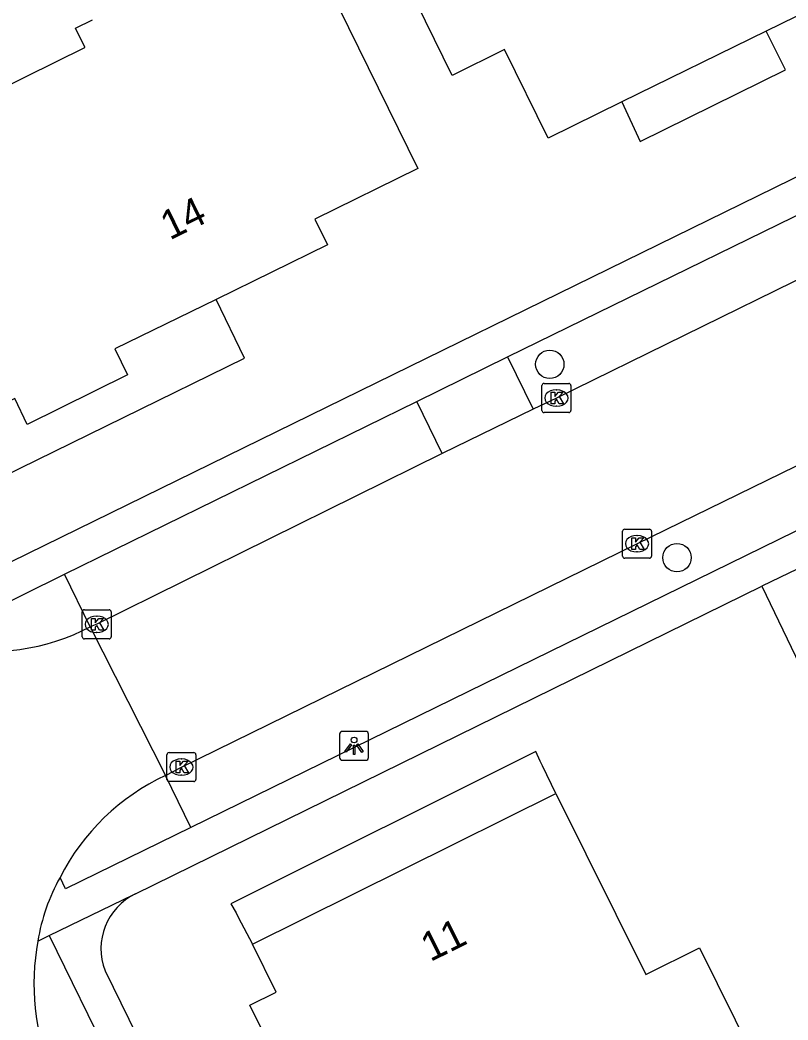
# Model space of a CAD drawing. Extents: x 160457 to 162082, y 388340 to 389736.
# Drawn here: x 160683.16 to 160709.61, y 389299.92 to 389334.34 of the extents above; entities that cross this region are included whole.
import ezdxf

# ---------------------------------------------------------------- set-up
doc = ezdxf.new("R2010")
doc.units = 0
for name, color, linetype in [('IMGEO_Boom', 7, 'Continuous'), ('IMGEO_Kolk', 7, 'Continuous'), ('IMGEO_Lichtpunt', 7, 'Continuous'), ('IMGEO_Pand', 7, 'Continuous'), ('IMGEO_Pand_nummerreeks', 7, 'Continuous'), ('IMGEO_Pand_overbouw', 7, 'Continuous'), ('IMGEO_Parkeervlak_open', 7, 'Continuous'), ('IMGEO_Rijbaan_lokaal_gesloten', 7, 'Continuous'), ('IMGEO_Voetpad_open', 7, 'Continuous')]:
    doc.layers.add(name, color=color, linetype=linetype)

msp = doc.modelspace()

# ---------------------------------------------------------------- linework, layer by layer
at = {"layer": 'IMGEO_Boom'}
for centre in [(160701.406, 389322.489), (160705.786, 389315.833)]:
    msp.add_circle(centre, 0.489, dxfattribs=at)
at = {"layer": 'IMGEO_Kolk'}
for p, q in [((160701.134, 389320.903), (160701.134, 389321.755)), ((160701.209, 389321.829), (160702.061, 389321.829)), ((160702.135, 389321.755), (160702.135, 389320.903)), ((160701.622, 389321.609), (160701.647, 389321.609)), ((160701.645, 389321.049), (160701.62, 389321.049)), ((160702.061, 389320.829), (160701.209, 389320.829)), ((160703.91, 389315.888), (160703.91, 389316.74)), ((160703.985, 389316.814), (160704.837, 389316.814)), ((160704.398, 389316.594), (160704.423, 389316.594)), ((160704.911, 389316.74), (160704.911, 389315.888)), ((160704.837, 389315.814), (160703.985, 389315.814)), ((160704.421, 389316.034), (160704.396, 389316.034)), ((160685.302, 389313.112), (160685.302, 389313.964)), ((160685.377, 389314.038), (160686.229, 389314.038)), ((160685.79, 389313.818), (160685.815, 389313.818)), ((160686.303, 389313.964), (160686.303, 389313.112)), ((160685.813, 389313.258), (160685.788, 389313.258)), ((160686.229, 389313.038), (160685.377, 389313.038)), ((160688.219, 389308.198), (160688.219, 389309.05)), ((160688.294, 389309.124), (160689.146, 389309.124)), ((160689.22, 389309.05), (160689.22, 389308.198)), ((160688.707, 389308.904), (160688.732, 389308.904)), ((160688.73, 389308.344), (160688.705, 389308.344)), ((160689.146, 389308.124), (160688.294, 389308.124))]:
    msp.add_line(p, q, dxfattribs=at)
for points in [[(160701.134, 389320.903), (160701.134, 389321.755)], [(160701.209, 389321.829), (160702.061, 389321.829)], [(160702.135, 389321.755), (160702.135, 389320.903)], [(160701.455, 389321.529), (160701.578, 389321.529), (160701.578, 389321.378), (160701.708, 389321.529), (160701.872, 389321.529), (160701.726, 389321.378), (160701.879, 389321.129), (160701.727, 389321.129), (160701.642, 389321.293), (160701.578, 389321.226), (160701.578, 389321.129), (160701.455, 389321.129), (160701.455, 389321.529)], [(160702.061, 389320.829), (160701.209, 389320.829)], [(160703.91, 389315.888), (160703.91, 389316.74)], [(160703.985, 389316.814), (160704.837, 389316.814)], [(160704.231, 389316.514), (160704.354, 389316.514), (160704.354, 389316.363), (160704.484, 389316.514), (160704.648, 389316.514), (160704.502, 389316.363), (160704.655, 389316.114), (160704.503, 389316.114), (160704.418, 389316.278), (160704.354, 389316.211), (160704.354, 389316.114), (160704.231, 389316.114), (160704.231, 389316.514)], [(160704.911, 389316.74), (160704.911, 389315.888)], [(160704.837, 389315.814), (160703.985, 389315.814)], [(160685.302, 389313.112), (160685.302, 389313.964)], [(160685.377, 389314.038), (160686.229, 389314.038)], [(160685.623, 389313.738), (160685.746, 389313.738), (160685.746, 389313.587), (160685.876, 389313.738), (160686.04, 389313.738), (160685.894, 389313.587), (160686.047, 389313.338), (160685.895, 389313.338), (160685.81, 389313.502), (160685.746, 389313.435), (160685.746, 389313.338), (160685.623, 389313.338), (160685.623, 389313.738)], [(160686.303, 389313.964), (160686.303, 389313.112)], [(160686.229, 389313.038), (160685.377, 389313.038)], [(160688.219, 389308.198), (160688.219, 389309.05)], [(160688.294, 389309.124), (160689.146, 389309.124)], [(160689.22, 389309.05), (160689.22, 389308.198)], [(160688.54, 389308.824), (160688.663, 389308.824), (160688.663, 389308.673), (160688.793, 389308.824), (160688.957, 389308.824), (160688.811, 389308.673), (160688.964, 389308.424), (160688.812, 389308.424), (160688.727, 389308.588), (160688.663, 389308.521), (160688.663, 389308.424), (160688.54, 389308.424), (160688.54, 389308.824)], [(160689.146, 389308.124), (160688.294, 389308.124)]]:
    msp.add_lwpolyline(points, dxfattribs=at)
for centre, start, end in [((160701.211, 389321.753), 91.552, 178.448), ((160701.211, 389321.753), 91.552, 178.448), ((160702.059, 389321.753), 1.552, 88.448), ((160702.059, 389321.753), 1.552, 88.448), ((160701.211, 389320.905), 181.552, 268.448), ((160701.211, 389320.905), 181.552, 268.448), ((160702.059, 389320.905), 271.552, 358.448), ((160702.059, 389320.905), 271.552, 358.448), ((160703.987, 389316.738), 91.552, 178.448), ((160703.987, 389316.738), 91.552, 178.448), ((160704.835, 389316.738), 1.552, 88.448), ((160704.835, 389316.738), 1.552, 88.448), ((160703.987, 389315.89), 181.552, 268.448), ((160703.987, 389315.89), 181.552, 268.448), ((160704.835, 389315.89), 271.552, 358.448), ((160704.835, 389315.89), 271.552, 358.448), ((160685.379, 389313.962), 91.552, 178.448), ((160685.379, 389313.962), 91.552, 178.448), ((160686.227, 389313.962), 1.552, 88.448), ((160686.227, 389313.962), 1.552, 88.448), ((160685.379, 389313.114), 181.552, 268.448), ((160685.379, 389313.114), 181.552, 268.448), ((160686.227, 389313.114), 271.552, 358.448), ((160686.227, 389313.114), 271.552, 358.448), ((160688.296, 389309.048), 91.552, 178.448), ((160688.296, 389309.048), 91.552, 178.448), ((160689.144, 389309.048), 1.552, 88.448), ((160689.144, 389309.048), 1.552, 88.448), ((160688.296, 389308.2), 181.552, 268.448), ((160688.296, 389308.2), 181.552, 268.448), ((160689.144, 389308.2), 271.552, 358.448), ((160689.144, 389308.2), 271.552, 358.448)]:
    msp.add_arc(centre, 0.0765, start, end, dxfattribs=at)
for centre, major_axis, ratio, start_param, end_param in [((160701.621, 389321.329), (-0.387, 0.002), 0.722429, 4.712389, 7.853982), ((160701.646, 389321.329), (-0.39, 0.002), 0.717154, 1.570796, 4.712389), ((160704.397, 389316.314), (-0.387, 0.002), 0.722429, 4.712389, 7.853982), ((160704.422, 389316.314), (-0.39, 0.002), 0.717154, 1.570796, 4.712389), ((160685.789, 389313.538), (-0.387, 0.002), 0.722429, 4.712389, 7.853982), ((160685.814, 389313.538), (-0.39, 0.002), 0.717154, 1.570796, 4.712389), ((160688.706, 389308.624), (-0.387, 0.002), 0.722429, 4.712389, 7.853982), ((160688.731, 389308.624), (-0.39, 0.002), 0.717154, 1.570796, 4.712389)]:
    msp.add_ellipse(centre, major_axis=major_axis, ratio=ratio, start_param=start_param, end_param=end_param, dxfattribs=at)
at = {"layer": 'IMGEO_Lichtpunt'}
for p, q in [((160694.166, 389309.758), (160694.166, 389308.951)), ((160694.166, 389309.758), (160694.166, 389308.951)), ((160695.068, 389309.853), (160694.26, 389309.853)), ((160695.068, 389309.853), (160694.26, 389309.853)), ((160695.162, 389308.951), (160695.162, 389309.758)), ((160695.162, 389308.951), (160695.162, 389309.758)), ((160694.26, 389308.857), (160695.068, 389308.857)), ((160694.26, 389308.857), (160695.068, 389308.857))]:
    msp.add_line(p, q, dxfattribs=at)
for points in [[(160694.54, 389309.422), (160694.579, 389309.394), (160694.391, 389309.132), (160694.353, 389309.159), (160694.54, 389309.422)], [(160694.642, 389309.374), (160694.689, 389309.374), (160694.689, 389309.052), (160694.642, 389309.052), (160694.642, 389309.374)], [(160694.752, 389309.394), (160694.79, 389309.421), (160694.977, 389309.159), (160694.938, 389309.131), (160694.752, 389309.394)]]:
    msp.add_lwpolyline(points, dxfattribs=at)
msp.add_circle((160694.665, 389309.556), 0.0994, dxfattribs=at)
for centre, start, end in [((160694.26, 389309.758), 90, 180), ((160694.26, 389309.758), 90, 180), ((160695.068, 389309.758), 0, 90), ((160695.068, 389309.758), 0, 90), ((160694.26, 389308.951), 180, 270), ((160694.26, 389308.951), 180, 270), ((160695.068, 389308.951), 270, 0), ((160695.068, 389308.951), 270, 360)]:
    msp.add_arc(centre, 0.0946, start, end, dxfattribs=at)
at = {"layer": 'IMGEO_Pand'}
for points in [[(160710.797, 389343.985), (160713.002, 389339.497), (160710.027, 389338.037), (160711.412, 389335.215), (160708.855, 389333.96), (160703.883, 389331.52), (160701.348, 389330.276), (160699.851, 389333.323), (160698.046, 389332.436), (160695.907, 389336.788), (160697.703, 389337.67), (160697.37, 389338.349), (160703.982, 389341.599), (160702.775, 389344.056), (160709.208, 389347.217), (160710.797, 389343.985)], [(160690.379, 389342.426), (160696.866, 389329.228)], [(160682.338, 389331.893), (160685.391, 389333.393), (160685.394, 389333.395), (160685.396, 389333.397), (160685.397, 389333.4), (160685.397, 389333.403), (160685.396, 389333.406), (160685.074, 389334.06), (160685.656, 389334.346)], [(160696.866, 389329.228), (160693.311, 389327.487), (160693.746, 389326.598), (160689.914, 389324.726), (160686.427, 389323.022), (160686.865, 389322.125), (160683.409, 389320.416), (160682.978, 389321.315)], [(160708.707, 389314.849), (160710.883, 389310.347), (160714.784, 389312.233), (160714.045, 389313.762), (160714.666, 389314.062), (160713.248, 389317.044), (160710.544, 389315.737)], [(160710.544, 389315.737), (160708.707, 389314.849)], [(160704.117, 389296.371), (160698.129, 389293.398), (160696.363, 389296.971), (160694.398, 389296), (160693.047, 389298.726), (160692.144, 389298.278), (160691.081, 389300.423), (160691.984, 389300.871), (160691.164, 389302.524), (160701.614, 389307.716), (160704.709, 389301.482), (160706.563, 389302.403), (160708.404, 389298.694), (160704.033, 389296.541), (160704.117, 389296.371)]]:
    msp.add_lwpolyline(points, dxfattribs=at)
at = {"layer": 'IMGEO_Pand_overbouw'}
for points in [[(160703.883, 389331.52), (160704.522, 389330.165), (160709.529, 389332.625), (160708.855, 389333.96)], [(160682.295, 389320.988), (160681.6, 389320.599), (160682.562, 389318.619), (160690.888, 389322.698), (160689.914, 389324.726), (160686.427, 389323.022), (160686.865, 389322.125), (160683.409, 389320.416), (160682.978, 389321.315)], [(160691.164, 389302.524), (160701.614, 389307.716), (160701.151, 389308.668), (160701.076, 389308.822), (160700.924, 389309.158), (160690.417, 389303.919), (160690.606, 389303.606), (160690.676, 389303.458)]]:
    msp.add_lwpolyline(points, close=True, dxfattribs=at)
at = {"layer": 'IMGEO_Parkeervlak_open'}
for points in [[(160685.583, 389313.453), (160684.689, 389315.265)], [(160689.045, 389306.539), (160688.172, 389308.335)]]:
    msp.add_lwpolyline(points, dxfattribs=at)
at = {"layer": 'IMGEO_Rijbaan_lokaal_gesloten'}
for points in [[(160714.827, 389327.794), (160701.634, 389321.329), (160700.828, 389320.945)], [(160688.172, 389308.335), (160688.721, 389308.622), (160704.398, 389316.312), (160719.867, 389323.864)], [(160700.828, 389320.945), (160697.696, 389319.416)], [(160697.696, 389319.416), (160685.803, 389313.539), (160685.583, 389313.453)], [(160685.583, 389313.453), (160688.172, 389308.335)]]:
    msp.add_lwpolyline(points, dxfattribs=at)
for centre, radius, start, end in [((160682.07, 389320.227), 7.63, 258.9434, 297.4103), ((160691.449, 389301.31), 7.752, 115.0084, 153.0343), ((160690.326, 389301.582), 6.633, 150.7311, 170.8846), ((160691.519, 389301.163), 7.88, 169.2515, 203.0337)]:
    msp.add_arc(centre, radius, start, end, dxfattribs=at)
at = {"layer": 'IMGEO_Voetpad_open'}
for points in [[(160681.711, 389315.141), (160716.583, 389332.215)], [(160737.049, 389330.036), (160709.836, 389316.725), (160689.045, 389306.539)], [(160699.946, 389322.745), (160713.943, 389329.582)], [(160696.829, 389321.208), (160699.946, 389322.745)], [(160699.946, 389322.745), (160700.828, 389320.945)], [(160684.689, 389315.265), (160696.829, 389321.208)], [(160697.696, 389319.416), (160696.829, 389321.208)], [(160680.607, 389312.738), (160680.404, 389313.145), (160684.689, 389315.265)], [(160687.141, 389304.262), (160708.707, 389314.849)], [(160689.045, 389306.539), (160684.729, 389304.435), (160684.54, 389304.825)], [(160684.17, 389302.827), (160687.058, 389304.227), (160687.141, 389304.262)], [(160683.777, 389302.633), (160684.17, 389302.827)], [(160684.17, 389302.827), (160686.288, 389298.492)], [(160686.096, 389301.609), (160711.374, 389250), (160713.804, 389245.039), (160721.884, 389228.469)]]:
    msp.add_lwpolyline(points, dxfattribs=at)
msp.add_arc((160688.041, 389302.375), 2.091, 115.5104, 201.4913, dxfattribs=at)

# ---------------------------------------------------------------- texts
at = {"layer": 'IMGEO_Pand_nummerreeks'}
for s, rotation, p in [('14', 26.0409, (160688.319, 389326.751)), ('11', 26.4201, (160697.292, 389301.906))]:
    msp.add_text(s, height=1, rotation=rotation, dxfattribs=at).set_placement(p)

doc.saveas('drawing.dxf')
